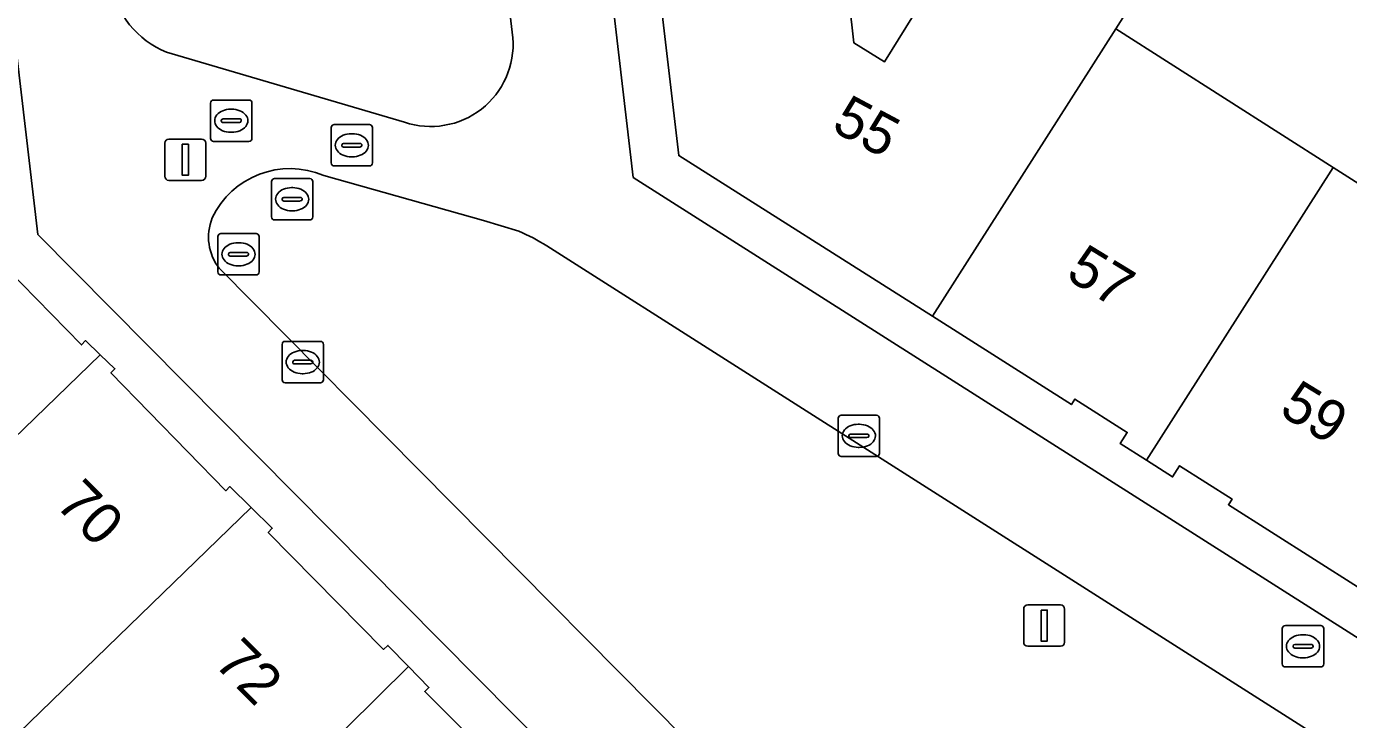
# Model space of a CAD drawing. Extents: x 160377 to 161131, y 383938 to 384853.
# Drawn here: x 160622.12 to 160654.07, y 384687.91 to 384704.66 of the extents above; entities that cross this region are included whole.
import ezdxf

# ---------------------------------------------------------------- set-up
doc = ezdxf.new("R2010")
doc.units = 0
for name, color, linetype in [('IMGEO_Brandkraan', 7, 'Continuous'), ('IMGEO_Erf', 7, 'Continuous'), ('IMGEO_Groenvoorziening', 7, 'Continuous'), ('IMGEO_Kolk', 7, 'Continuous'), ('IMGEO_Lichtmast', 7, 'Continuous'), ('IMGEO_Pand', 7, 'Continuous'), ('IMGEO_Pand_nummerreeks', 7, 'Continuous'), ('IMGEO_Rioolput', 7, 'Continuous'), ('IMGEO_Voetpad_open', 7, 'Continuous')]:
    doc.layers.add(name, color=color, linetype=linetype)

msp = doc.modelspace()

# ---------------------------------------------------------------- linework, layer by layer
at = {"layer": 'IMGEO_Brandkraan'}
for p, q in [((160652.465, 384689.258), (160652.465, 384690.11)), ((160652.54, 384690.184), (160653.392, 384690.184)), ((160652.953, 384689.964), (160652.978, 384689.964)), ((160653.466, 384690.11), (160653.466, 384689.258)), ((160652.724, 384689.678), (160652.724, 384689.69)), ((160653.162, 384689.641), (160652.764, 384689.641)), ((160652.767, 384689.727), (160653.165, 384689.727)), ((160653.208, 384689.69), (160653.208, 384689.678)), ((160652.976, 384689.404), (160652.951, 384689.404)), ((160653.392, 384689.184), (160652.54, 384689.184))]:
    msp.add_line(p, q, dxfattribs=at)
for points in [[(160652.465, 384689.258), (160652.465, 384690.11)], [(160652.54, 384690.184), (160653.392, 384690.184)], [(160653.466, 384690.11), (160653.466, 384689.258)], [(160653.392, 384689.184), (160652.54, 384689.184)]]:
    msp.add_lwpolyline(points, dxfattribs=at)
for centre, radius, start, end in [((160652.542, 384690.108), 0.0765, 91.552, 178.448), ((160652.542, 384690.108), 0.0765, 91.552, 178.448), ((160653.39, 384690.108), 0.0765, 1.552, 88.448), ((160653.39, 384690.108), 0.0765, 1.552, 88.448), ((160652.764, 384689.687), 0.0403, 85.8775, 175.7526), ((160652.761, 384689.677), 0.0366, 178.938, 274.7102), ((160653.165, 384689.684), 0.043, 264.8664, 352.4533), ((160653.169, 384689.689), 0.0386, 1.7309, 96.639), ((160652.542, 384689.26), 0.0765, 181.552, 268.448), ((160652.542, 384689.26), 0.0765, 181.552, 268.448), ((160653.39, 384689.26), 0.0765, 271.552, 358.448), ((160653.39, 384689.26), 0.0765, 271.552, 358.448)]:
    msp.add_arc(centre, radius, start, end, dxfattribs=at)
for centre, major_axis, ratio, start_param, end_param in [((160652.952, 384689.684), (-0.387, 0.002), 0.722429, 4.712389, 7.853982), ((160652.977, 384689.684), (-0.39, 0.002), 0.717154, 1.570796, 4.712389)]:
    msp.add_ellipse(centre, major_axis=major_axis, ratio=ratio, start_param=start_param, end_param=end_param, dxfattribs=at)
at = {"layer": 'IMGEO_Erf'}
for points in [[(160632.299, 384739.297), (160636.778, 384701.013), (160651.295, 384691.787), (160664.092, 384683.65)], [(160643.623, 384678.211), (160622.397, 384699.635), (160617.943, 384737.619)], [(160643.028, 384727.125), (160643.724, 384721.143), (160644.42, 384715.158), (160647.997, 384715.574), (160648.71, 384709.441), (160645.133, 384709.025), (160641.634, 384708.517), (160642.115, 384704.265), (160642.853, 384703.807), (160645.353, 384707.836), (160649.116, 384708.253), (160650.289, 384707.505), (160648.439, 384704.604), (160653.696, 384701.251), (160658.7, 384698.06)], [(160654.28, 384691.117), (160651.163, 384693.105), (160651.25, 384693.24), (160649.985, 384694.046), (160649.813, 384693.776), (160649.18, 384694.18), (160648.548, 384694.583), (160648.72, 384694.853), (160647.455, 384695.659), (160647.369, 384695.524), (160644.014, 384697.665), (160637.881, 384701.541), (160637.177, 384707.576)], [(160620.544, 384699.931), (160623.45, 384696.968), (160623.547, 384697.069), (160623.902, 384696.729), (160624.257, 384696.389), (160624.161, 384696.288), (160626.94, 384693.444), (160627.038, 384693.544), (160627.55, 384693.039), (160628.061, 384692.534), (160627.963, 384692.434), (160630.752, 384689.608), (160630.853, 384689.705), (160631.349, 384689.195), (160631.845, 384688.685), (160631.745, 384688.587), (160634.533, 384685.809)]]:
    msp.add_lwpolyline(points, dxfattribs=at)
at = {"layer": 'IMGEO_Groenvoorziening'}
for points in [[(160633.874, 384704.387), (160629.795, 384739.039), (160624.35, 384738.394)], [(160625.644, 384703.997), (160631.257, 384702.349)], [(160634.015, 384699.717), (160633.165, 384699.97), (160629.303, 384701.06)], [(160698.98, 384657.32), (160698.575, 384656.395), (160697.945, 384655.212), (160685.994, 384663.226), (160682.235, 384661.307), (160677.697, 384659.686), (160676.848, 384661.961), (160675.895, 384663.243), (160674.422, 384663.885), (160673.445, 384664.072), (160673.271, 384664.869), (160675.816, 384666.92), (160679.497, 384669.474), (160679.875, 384670.623), (160679.519, 384670.849), (160671.271, 384676.09), (160634.693, 384699.359)], [(160626.786, 384698.809), (160654.934, 384670.374), (160682.549, 384642.503), (160683.274, 384641.795)]]:
    msp.add_lwpolyline(points, dxfattribs=at)
for centre, radius, start, end in [((160626.288, 384706.042), 2.144, 192.2828, 252.5189), ((160631.892, 384704.233), 1.988, 251.3802, 4.4395), ((160628.49, 384699.145), 2.081, 66.9953, 154.6659), ((160627.752, 384699.574), 1.232, 158.0406, 218.3897), ((160632.026, 384695.129), 5.001, 57.7684, 66.5614)]:
    msp.add_arc(centre, radius, start, end, dxfattribs=at)
at = {"layer": 'IMGEO_Kolk'}
for p, q in [((160628.297, 384696.125), (160628.297, 384696.977)), ((160628.372, 384697.051), (160629.224, 384697.051)), ((160629.298, 384696.977), (160629.298, 384696.125)), ((160628.599, 384696.594), (160628.997, 384696.594)), ((160628.785, 384696.831), (160628.81, 384696.831)), ((160628.556, 384696.545), (160628.556, 384696.557)), ((160628.994, 384696.508), (160628.596, 384696.508)), ((160628.808, 384696.271), (160628.783, 384696.271)), ((160629.04, 384696.557), (160629.04, 384696.545)), ((160629.224, 384696.051), (160628.372, 384696.051)), ((160641.733, 384694.343), (160641.733, 384695.195)), ((160641.808, 384695.269), (160642.66, 384695.269)), ((160642.221, 384695.049), (160642.246, 384695.049)), ((160642.734, 384695.195), (160642.734, 384694.343)), ((160641.992, 384694.763), (160641.992, 384694.775)), ((160642.43, 384694.726), (160642.032, 384694.726)), ((160642.035, 384694.812), (160642.433, 384694.812)), ((160642.476, 384694.775), (160642.476, 384694.763)), ((160642.244, 384694.489), (160642.219, 384694.489)), ((160642.66, 384694.269), (160641.808, 384694.269))]:
    msp.add_line(p, q, dxfattribs=at)
for points in [[(160628.297, 384696.125), (160628.297, 384696.977)], [(160628.372, 384697.051), (160629.224, 384697.051)], [(160629.298, 384696.977), (160629.298, 384696.125)], [(160629.224, 384696.051), (160628.372, 384696.051)], [(160641.733, 384694.343), (160641.733, 384695.195)], [(160641.808, 384695.269), (160642.66, 384695.269)], [(160642.734, 384695.195), (160642.734, 384694.343)], [(160642.66, 384694.269), (160641.808, 384694.269)]]:
    msp.add_lwpolyline(points, dxfattribs=at)
for centre, radius, start, end in [((160628.374, 384696.975), 0.0765, 91.552, 178.448), ((160628.374, 384696.975), 0.0765, 91.552, 178.448), ((160629.222, 384696.975), 0.0765, 1.552, 88.448), ((160629.222, 384696.975), 0.0765, 1.552, 88.448), ((160628.596, 384696.554), 0.0403, 85.8775, 175.7526), ((160629.001, 384696.556), 0.0386, 1.7309, 96.639), ((160628.593, 384696.544), 0.0366, 178.938, 274.7102), ((160628.997, 384696.551), 0.043, 264.8664, 352.4533), ((160628.374, 384696.127), 0.0765, 181.552, 268.448), ((160628.374, 384696.127), 0.0765, 181.552, 268.448), ((160629.222, 384696.127), 0.0765, 271.552, 358.448), ((160629.222, 384696.127), 0.0765, 271.552, 358.448), ((160641.81, 384695.193), 0.0765, 91.552, 178.448), ((160641.81, 384695.193), 0.0765, 91.552, 178.448), ((160642.658, 384695.193), 0.0765, 1.552, 88.448), ((160642.658, 384695.193), 0.0765, 1.552, 88.448), ((160642.032, 384694.772), 0.0403, 85.8775, 175.7526), ((160642.029, 384694.762), 0.0366, 178.938, 274.7102), ((160642.433, 384694.769), 0.043, 264.8664, 352.4533), ((160642.437, 384694.774), 0.0386, 1.7309, 96.639), ((160641.81, 384694.345), 0.0765, 181.552, 268.448), ((160641.81, 384694.345), 0.0765, 181.552, 268.448), ((160642.658, 384694.345), 0.0765, 271.552, 358.448), ((160642.658, 384694.345), 0.0765, 271.552, 358.448)]:
    msp.add_arc(centre, radius, start, end, dxfattribs=at)
for centre, major_axis, ratio, start_param, end_param in [((160628.784, 384696.551), (-0.387, 0.002), 0.722429, 4.712389, 7.853982), ((160628.809, 384696.551), (-0.39, 0.002), 0.717154, 1.570796, 4.712389), ((160642.22, 384694.769), (-0.387, 0.002), 0.722429, 4.712389, 7.853982), ((160642.245, 384694.769), (-0.39, 0.002), 0.717154, 1.570796, 4.712389)]:
    msp.add_ellipse(centre, major_axis=major_axis, ratio=ratio, start_param=start_param, end_param=end_param, dxfattribs=at)
at = {"layer": 'IMGEO_Lichtmast'}
for p, q in [((160625.464, 384701.041), (160625.464, 384701.841)), ((160625.464, 384701.841), (160625.464, 384701.041)), ((160625.564, 384701.941), (160626.354, 384701.941)), ((160626.354, 384701.941), (160625.564, 384701.941)), ((160626.454, 384701.841), (160626.454, 384701.041)), ((160626.454, 384701.041), (160626.454, 384701.841)), ((160626.354, 384700.941), (160625.564, 384700.941)), ((160625.564, 384700.941), (160626.354, 384700.941)), ((160646.216, 384689.783), (160646.216, 384690.583)), ((160646.216, 384690.583), (160646.216, 384689.783)), ((160646.316, 384690.683), (160647.106, 384690.683)), ((160647.106, 384690.683), (160646.316, 384690.683)), ((160647.206, 384690.583), (160647.206, 384689.783)), ((160647.206, 384689.783), (160647.206, 384690.583)), ((160647.106, 384689.683), (160646.316, 384689.683)), ((160646.316, 384689.683), (160647.106, 384689.683))]:
    msp.add_line(p, q, dxfattribs=at)
for points in [[(160625.884, 384701.816), (160626.034, 384701.816), (160626.034, 384701.066), (160625.884, 384701.066), (160625.884, 384701.816)], [(160646.636, 384690.558), (160646.786, 384690.558), (160646.786, 384689.808), (160646.636, 384689.808), (160646.636, 384690.558)]]:
    msp.add_lwpolyline(points, dxfattribs=at)
for centre, start, end in [((160625.564, 384701.841), 90, 180), ((160625.564, 384701.841), 90, 180), ((160626.354, 384701.841), 0, 90), ((160626.354, 384701.841), 360, 90), ((160625.564, 384701.041), 180, 270), ((160625.564, 384701.041), 180, 270), ((160626.354, 384701.041), 270, 0), ((160626.354, 384701.041), 270, 0), ((160646.316, 384690.583), 90, 180), ((160646.316, 384690.583), 90, 180), ((160647.106, 384690.583), 0, 90), ((160647.106, 384690.583), 360, 90), ((160646.316, 384689.783), 180, 270), ((160646.316, 384689.783), 180, 270), ((160647.106, 384689.783), 270, 0), ((160647.106, 384689.783), 270, 0)]:
    msp.add_arc(centre, 0.1, start, end, dxfattribs=at)
at = {"layer": 'IMGEO_Pand'}
for points in [[(160641.602, 384708.795), (160636.777, 384708.248), (160636.86, 384707.539), (160637.177, 384707.576), (160637.881, 384701.541), (160644.014, 384697.665), (160648.439, 384704.604), (160650.289, 384707.505), (160649.116, 384708.253), (160645.353, 384707.836), (160642.853, 384703.807), (160642.115, 384704.265), (160641.634, 384708.517)], [(160653.696, 384701.251), (160648.439, 384704.604), (160644.014, 384697.665), (160647.369, 384695.524), (160647.455, 384695.659), (160648.72, 384694.853), (160648.548, 384694.583), (160649.18, 384694.18)], [(160658.7, 384698.06), (160653.696, 384701.251), (160649.18, 384694.18), (160649.813, 384693.776), (160649.985, 384694.046), (160651.25, 384693.24), (160651.163, 384693.105), (160654.28, 384691.117)], [(160620.29, 384700.582), (160613.161, 384699.762), (160610.564, 384697.247), (160612.582, 384695.164), (160617.093, 384690.628), (160617.34, 384690.373), (160623.902, 384696.729), (160623.547, 384697.069), (160623.45, 384696.968), (160620.544, 384699.931), (160620.637, 384700.035), (160620.321, 384700.317)], [(160617.093, 384690.628), (160615.379, 384688.894), (160619.246, 384684.994), (160627.55, 384693.039), (160627.038, 384693.544), (160626.94, 384693.444), (160624.161, 384696.288), (160624.257, 384696.389), (160623.902, 384696.729), (160617.34, 384690.373)], [(160631.349, 384689.195), (160630.853, 384689.705), (160630.752, 384689.608), (160627.963, 384692.434), (160628.061, 384692.534), (160627.55, 384693.039), (160619.246, 384684.994), (160623.136, 384681.071)], [(160635.146, 384685.372), (160634.634, 384685.906), (160634.533, 384685.809), (160631.745, 384688.587), (160631.845, 384688.685), (160631.349, 384689.195), (160623.136, 384681.071), (160621.032, 384678.985), (160624.829, 384675.156), (160626.932, 384677.242)]]:
    msp.add_lwpolyline(points, close=True, dxfattribs=at)
at = {"layer": 'IMGEO_Rioolput'}
for p, q in [((160626.569, 384701.958), (160626.569, 384702.81)), ((160626.644, 384702.884), (160627.496, 384702.884)), ((160627.057, 384702.664), (160627.082, 384702.664)), ((160627.57, 384702.81), (160627.57, 384701.958)), ((160626.828, 384702.378), (160626.828, 384702.39)), ((160627.266, 384702.341), (160626.868, 384702.341)), ((160626.871, 384702.427), (160627.269, 384702.427)), ((160627.312, 384702.39), (160627.312, 384702.378)), ((160627.08, 384702.104), (160627.055, 384702.104)), ((160629.482, 384701.365), (160629.482, 384702.217)), ((160629.557, 384702.291), (160630.409, 384702.291)), ((160629.97, 384702.071), (160629.995, 384702.071)), ((160630.483, 384702.217), (160630.483, 384701.365)), ((160627.496, 384701.884), (160626.644, 384701.884)), ((160629.741, 384701.785), (160629.741, 384701.797)), ((160630.179, 384701.748), (160629.781, 384701.748)), ((160629.784, 384701.834), (160630.182, 384701.834)), ((160630.225, 384701.797), (160630.225, 384701.785)), ((160629.993, 384701.511), (160629.968, 384701.511)), ((160630.409, 384701.291), (160629.557, 384701.291)), ((160628.041, 384700.061), (160628.041, 384700.913)), ((160628.116, 384700.987), (160628.968, 384700.987)), ((160628.529, 384700.767), (160628.554, 384700.767)), ((160629.042, 384700.913), (160629.042, 384700.061)), ((160628.3, 384700.481), (160628.3, 384700.493)), ((160628.738, 384700.444), (160628.34, 384700.444)), ((160628.343, 384700.53), (160628.741, 384700.53)), ((160628.784, 384700.493), (160628.784, 384700.481)), ((160628.552, 384700.207), (160628.527, 384700.207)), ((160628.968, 384699.987), (160628.116, 384699.987)), ((160626.744, 384698.731), (160626.744, 384699.583)), ((160626.819, 384699.657), (160627.671, 384699.657)), ((160627.745, 384699.583), (160627.745, 384698.731)), ((160627.003, 384699.151), (160627.003, 384699.163)), ((160627.046, 384699.2), (160627.444, 384699.2)), ((160627.232, 384699.437), (160627.257, 384699.437)), ((160627.487, 384699.163), (160627.487, 384699.151)), ((160627.441, 384699.114), (160627.043, 384699.114)), ((160627.255, 384698.877), (160627.23, 384698.877)), ((160627.671, 384698.657), (160626.819, 384698.657))]:
    msp.add_line(p, q, dxfattribs=at)
for points in [[(160626.569, 384701.958), (160626.569, 384702.81)], [(160626.644, 384702.884), (160627.496, 384702.884)], [(160627.57, 384702.81), (160627.57, 384701.958)], [(160629.482, 384701.365), (160629.482, 384702.217)], [(160629.557, 384702.291), (160630.409, 384702.291)], [(160630.483, 384702.217), (160630.483, 384701.365)], [(160627.496, 384701.884), (160626.644, 384701.884)], [(160630.409, 384701.291), (160629.557, 384701.291)], [(160628.041, 384700.061), (160628.041, 384700.913)], [(160628.116, 384700.987), (160628.968, 384700.987)], [(160629.042, 384700.913), (160629.042, 384700.061)], [(160628.968, 384699.987), (160628.116, 384699.987)], [(160626.744, 384698.731), (160626.744, 384699.583)], [(160626.819, 384699.657), (160627.671, 384699.657)], [(160627.745, 384699.583), (160627.745, 384698.731)], [(160627.671, 384698.657), (160626.819, 384698.657)]]:
    msp.add_lwpolyline(points, dxfattribs=at)
for centre, radius, start, end in [((160626.646, 384702.808), 0.0765, 91.552, 178.448), ((160626.646, 384702.808), 0.0765, 91.552, 178.448), ((160627.494, 384702.808), 0.0765, 1.552, 88.448), ((160627.494, 384702.808), 0.0765, 1.552, 88.448), ((160626.868, 384702.387), 0.0403, 85.8775, 175.7526), ((160626.865, 384702.377), 0.0366, 178.938, 274.7102), ((160627.269, 384702.384), 0.043, 264.8664, 352.4533), ((160627.273, 384702.389), 0.0386, 1.7309, 96.639), ((160629.559, 384702.215), 0.0765, 91.552, 178.448), ((160629.559, 384702.215), 0.0765, 91.552, 178.448), ((160630.407, 384702.215), 0.0765, 1.552, 88.448), ((160630.407, 384702.215), 0.0765, 1.552, 88.448), ((160626.646, 384701.96), 0.0765, 181.552, 268.448), ((160626.646, 384701.96), 0.0765, 181.552, 268.448), ((160627.494, 384701.96), 0.0765, 271.552, 358.448), ((160627.494, 384701.96), 0.0765, 271.552, 358.448), ((160629.781, 384701.794), 0.0403, 85.8775, 175.7526), ((160629.778, 384701.784), 0.0366, 178.938, 274.7102), ((160630.182, 384701.791), 0.043, 264.8664, 352.4533), ((160630.186, 384701.796), 0.0386, 1.7309, 96.639), ((160629.559, 384701.367), 0.0765, 181.552, 268.448), ((160629.559, 384701.367), 0.0765, 181.552, 268.448), ((160630.407, 384701.367), 0.0765, 271.552, 358.448), ((160630.407, 384701.367), 0.0765, 271.552, 358.448), ((160628.118, 384700.911), 0.0765, 91.552, 178.448), ((160628.118, 384700.911), 0.0765, 91.552, 178.448), ((160628.966, 384700.911), 0.0765, 1.552, 88.448), ((160628.966, 384700.911), 0.0765, 1.552, 88.448), ((160628.34, 384700.49), 0.0403, 85.8775, 175.7526), ((160628.337, 384700.48), 0.0366, 178.938, 274.7102), ((160628.741, 384700.487), 0.043, 264.8664, 352.4533), ((160628.745, 384700.492), 0.0386, 1.7309, 96.639), ((160628.118, 384700.063), 0.0765, 181.552, 268.448), ((160628.118, 384700.063), 0.0765, 181.552, 268.448), ((160628.966, 384700.063), 0.0765, 271.552, 358.448), ((160628.966, 384700.063), 0.0765, 271.552, 358.448), ((160626.821, 384699.581), 0.0765, 91.552, 178.448), ((160626.821, 384699.581), 0.0765, 91.552, 178.448), ((160627.669, 384699.581), 0.0765, 1.552, 88.448), ((160627.669, 384699.581), 0.0765, 1.552, 88.448), ((160627.043, 384699.16), 0.0403, 85.8775, 175.7526), ((160627.04, 384699.15), 0.0366, 178.938, 274.7102), ((160627.444, 384699.157), 0.043, 264.8664, 352.4533), ((160627.448, 384699.162), 0.0386, 1.7309, 96.639), ((160626.821, 384698.733), 0.0765, 181.552, 268.448), ((160626.821, 384698.733), 0.0765, 181.552, 268.448), ((160627.669, 384698.733), 0.0765, 271.552, 358.448), ((160627.669, 384698.733), 0.0765, 271.552, 358.448)]:
    msp.add_arc(centre, radius, start, end, dxfattribs=at)
for centre, major_axis, ratio, start_param, end_param in [((160627.056, 384702.384), (-0.387, 0.002), 0.722429, 4.712389, 7.853982), ((160627.081, 384702.384), (-0.39, 0.002), 0.717154, 1.570796, 4.712389), ((160629.969, 384701.791), (-0.387, 0.002), 0.722429, 4.712389, 7.853982), ((160629.994, 384701.791), (-0.39, 0.002), 0.717154, 1.570796, 4.712389), ((160628.528, 384700.487), (-0.387, 0.002), 0.722429, 4.712389, 7.853982), ((160628.553, 384700.487), (-0.39, 0.002), 0.717154, 1.570796, 4.712389), ((160627.231, 384699.157), (-0.387, 0.002), 0.722429, 4.712389, 7.853982), ((160627.256, 384699.157), (-0.39, 0.002), 0.717154, 1.570796, 4.712389)]:
    msp.add_ellipse(centre, major_axis=major_axis, ratio=ratio, start_param=start_param, end_param=end_param, dxfattribs=at)
at = {"layer": 'IMGEO_Voetpad_open'}
for points in [[(160703.447, 384655.281), (160705.71, 384657.186), (160665.486, 384682.763), (160666.045, 384683.643), (160670.463, 384690.6), (160669.054, 384691.457), (160664.641, 384684.514), (160664.092, 384683.65), (160651.295, 384691.787), (160636.778, 384701.013), (160632.299, 384739.297), (160629.795, 384739.039), (160633.874, 384704.387)], [(160622.435, 384720.808), (160621.946, 384725.035), (160620.438, 384737.93), (160617.943, 384737.619), (160622.397, 384699.635), (160643.623, 384678.211), (160642.918, 384677.515), (160634.272, 384668.99), (160631.905, 384666.636), (160631.018, 384665.242), (160629.059, 384662.347), (160630.403, 384661.545), (160631.687, 384663.557), (160631.783, 384663.496), (160633.051, 384665.474), (160638.193, 384670.576), (160644.038, 384676.399), (160644.733, 384677.091), (160681.86, 384639.621), (160683.437, 384638.06), (160686.913, 384640.854)], [(160631.257, 384702.349), (160625.644, 384703.997)], [(160629.303, 384701.06), (160633.165, 384699.97), (160634.015, 384699.717)], [(160634.693, 384699.359), (160671.271, 384676.09), (160679.519, 384670.849), (160679.875, 384670.623), (160686.635, 384666.327), (160687.049, 384666.066), (160697.315, 384659.586), (160698.677, 384658.711), (160698.785, 384658.642), (160702.69, 384656.097), (160703.064, 384655.836)], [(160683.274, 384641.795), (160682.549, 384642.503), (160654.934, 384670.374), (160626.786, 384698.809)]]:
    msp.add_lwpolyline(points, dxfattribs=at)
for centre, radius, start, end in [((160626.288, 384706.042), 2.144, 192.2828, 252.5189), ((160631.892, 384704.233), 1.988, 251.3802, 4.4395), ((160628.49, 384699.145), 2.081, 66.9953, 154.6659), ((160627.752, 384699.574), 1.232, 158.0406, 218.3897), ((160632.026, 384695.129), 5.001, 57.7684, 66.5614)]:
    msp.add_arc(centre, radius, start, end, dxfattribs=at)

# ---------------------------------------------------------------- texts
at = {"layer": 'IMGEO_Pand_nummerreeks'}
for s, rotation, p in [('55', 331.9511, (160641.539, 384702.163)), ('57', 328.6103, (160647.201, 384698.588)), ('59', 328.6103, (160652.355, 384695.306)), ('70', 314.926, (160622.789, 384693.092)), ('72', 314.926, (160626.622, 384689.251))]:
    msp.add_text(s, height=1, rotation=rotation, dxfattribs=at).set_placement(p)

doc.saveas('drawing.dxf')
